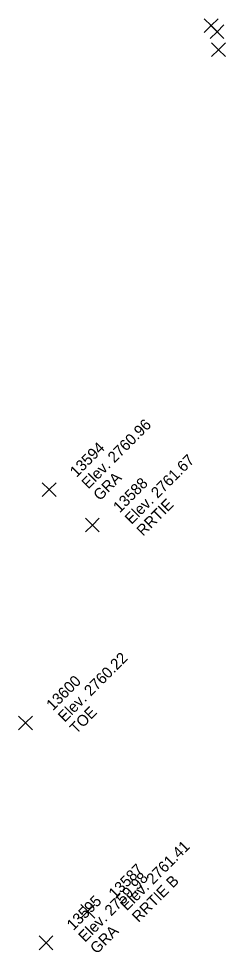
# Model space of a CAD drawing. Extents: x 2493999 to 2503109, y 700767 to 706646.
# Drawn here: x 2502215.82 to 2502220.31, y 702689.05 to 702709.33 of the extents above; entities that cross this region are included whole.
import ezdxf

# ---------------------------------------------------------------- set-up
doc = ezdxf.new("R2010")
doc.units = 0
doc.layers.add('ALG_CL_BLUE_Horiz', color=7, linetype='Continuous')
doc.layers.add('DES_SURFACE_Existing-Ground', color=7, linetype='Continuous')

msp = doc.modelspace()

# ---------------------------------------------------------------- linework, layer by layer
at = {"layer": 'ALG_CL_BLUE_Horiz'}
for points in [[(2502220.005, 702709.178), (2502219.855, 702709.328), (2502220.005, 702709.178), (2502219.855, 702709.028), (2502220.005, 702709.178), (2502220.155, 702709.028), (2502220.005, 702709.178), (2502220.155, 702709.328)], [(2502220.133, 702709.044), (2502219.983, 702709.194), (2502220.133, 702709.044), (2502219.983, 702708.894), (2502220.133, 702709.044), (2502220.283, 702708.894), (2502220.133, 702709.044), (2502220.283, 702709.194)], [(2502220.164, 702708.654), (2502220.014, 702708.804), (2502220.164, 702708.654), (2502220.014, 702708.504), (2502220.164, 702708.654), (2502220.314, 702708.504), (2502220.164, 702708.654), (2502220.314, 702708.804)], [(2502216.485, 702699.099), (2502216.335, 702699.249), (2502216.485, 702699.099), (2502216.335, 702698.949), (2502216.485, 702699.099), (2502216.635, 702698.949), (2502216.485, 702699.099), (2502216.635, 702699.249)], [(2502217.424, 702698.329), (2502217.274, 702698.479), (2502217.424, 702698.329), (2502217.274, 702698.179), (2502217.424, 702698.329), (2502217.574, 702698.179), (2502217.424, 702698.329), (2502217.574, 702698.479)], [(2502215.971, 702694.032), (2502215.821, 702694.182), (2502215.971, 702694.032), (2502215.821, 702693.882), (2502215.971, 702694.032), (2502216.121, 702693.882), (2502215.971, 702694.032), (2502216.121, 702694.182)], [(2502217.325, 702689.94), (2502217.175, 702690.09), (2502217.325, 702689.94), (2502217.175, 702689.79), (2502217.325, 702689.94), (2502217.475, 702689.79), (2502217.325, 702689.94), (2502217.475, 702690.09)], [(2502216.416, 702689.255), (2502216.266, 702689.405), (2502216.416, 702689.255), (2502216.266, 702689.105), (2502216.416, 702689.255), (2502216.566, 702689.105), (2502216.416, 702689.255), (2502216.566, 702689.405)]]:
    msp.add_lwpolyline(points, dxfattribs=at)

# ---------------------------------------------------------------- texts
at = {"layer": 'DES_SURFACE_Existing-Ground'}
for s, p in [('Elev. 2760.96', (2502217.334, 702699.099)), ('13594', (2502217.079, 702699.354)), ('Elev. 2761.67', (2502218.273, 702698.329)), ('GRA', (2502217.588, 702698.844)), ('13588', (2502218.018, 702698.584)), ('RRTIE', (2502218.527, 702698.074)), ('Elev. 2760.22', (2502216.82, 702694.032)), ('13600', (2502216.565, 702694.287)), ('TOE', (2502217.074, 702693.777)), ('Elev. 2761.41', (2502218.174, 702689.94)), ('13587', (2502217.919, 702690.195)), ('Elev. 2759.98', (2502217.265, 702689.255)), ('RRTIE B', (2502218.428, 702689.685)), ('13595', (2502217.01, 702689.51)), ('GRA', (2502217.519, 702689))]:
    msp.add_text(s, height=0.24, rotation=45, dxfattribs=at).set_placement(p)

doc.saveas('drawing.dxf')
